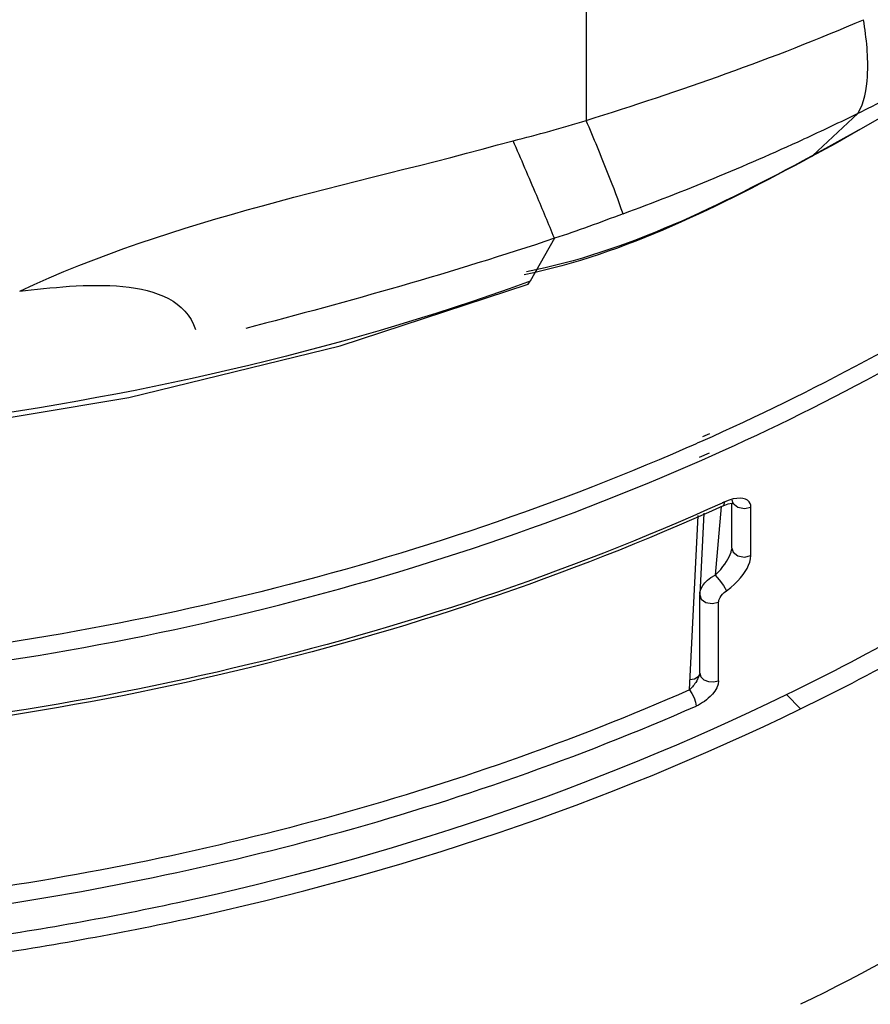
# Paper-space layout 'Sheet' of a CAD drawing. Header units: inches. Extents: x 0.2 to 10.8, y 0.2 to 8.3.
# Tile 394 of 545: x 7.789 to 7.928, y 4.079 to 4.239. Entities that reach past the tile are written whole.
import ezdxf

# ---------------------------------------------------------------- set-up
doc = ezdxf.new("R2010")
doc.units = ezdxf.units.IN
doc.header["$MEASUREMENT"] = 0
doc.layers.get('0').update_dxf_attribs({"lineweight": 5})

psp = doc.layouts.new('Sheet')

# ---------------------------------------------------------------- linework, layer by layer
at = {"color": 0, "linetype": 'ByBlock', "lineweight": -3}
for p, q in [((7.881556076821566, 4.272500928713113), (7.881537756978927, 4.223072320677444)), ((7.925753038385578, 4.224189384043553), (7.918412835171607, 4.217333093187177)), ((7.929688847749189, 4.22366047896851), (7.925818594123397, 4.221394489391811)), ((7.92596271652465, 4.221504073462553), (7.918412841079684, 4.217333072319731)), ((7.918413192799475, 4.21733250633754), (7.918193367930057, 4.217221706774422)), ((7.918413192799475, 4.21733250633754), (7.91819798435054, 4.217217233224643)), ((7.918215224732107, 4.217178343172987), (7.918413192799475, 4.21733250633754)), ((7.876357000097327, 4.203867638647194), (7.872433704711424, 4.196877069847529)), ((7.872433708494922, 4.196877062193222), (7.871960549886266, 4.196728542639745)), ((7.872433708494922, 4.196877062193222), (7.871974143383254, 4.196711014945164)), ((7.872063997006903, 4.196401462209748), (7.872434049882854, 4.196876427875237)), ((7.90160960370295, 4.172041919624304), (7.900480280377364, 4.171556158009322)), ((7.902018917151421, 4.171586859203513), (7.900900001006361, 4.17108569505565)), ((7.899945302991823, 4.168274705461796), (7.90158777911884, 4.168981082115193)), ((7.9003772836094, 4.167784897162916), (7.902009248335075, 4.168508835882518)), ((7.903502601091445, 4.160213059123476), (7.902517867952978, 4.149052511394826)), ((7.904094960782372, 4.160973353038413), (7.903662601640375, 4.160806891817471)), ((7.904094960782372, 4.160973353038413), (7.903681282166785, 4.16078621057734)), ((7.904820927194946, 4.161261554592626), (7.904094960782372, 4.160973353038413)), ((7.905228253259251, 4.160741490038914), (7.905545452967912, 4.160758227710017)), ((7.905228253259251, 4.153415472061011), (7.905228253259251, 4.160758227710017)), ((7.905228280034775, 4.161295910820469), (7.90541271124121, 4.160760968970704)), ((7.90541271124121, 4.160760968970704), (7.906204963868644, 4.160087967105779)), ((7.908330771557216, 4.152235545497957), (7.9083307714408, 4.160123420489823)), ((7.898342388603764, 4.130362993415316), (7.899767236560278, 4.158774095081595)), ((7.900679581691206, 4.159125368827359), (7.90001187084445, 4.145977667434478)), ((7.905228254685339, 4.153413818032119), (7.90521942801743, 4.153283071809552)), ((7.9000121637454, 4.145983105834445), (7.90000797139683, 4.145822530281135)), ((7.90000797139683, 4.145822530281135), (7.900260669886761, 4.145136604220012)), ((7.900009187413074, 4.133117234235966), (7.900009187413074, 4.145874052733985)), ((7.90308132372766, 4.131874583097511), (7.90308132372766, 4.144631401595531)), ((7.900009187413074, 4.133117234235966), (7.900002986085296, 4.133017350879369)), ((7.91415217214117, 4.129613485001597), (7.916421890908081, 4.127284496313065))]:
    psp.add_line(p, q, dxfattribs=at)
for points in [[(7.925818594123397, 4.221394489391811), (7.92203840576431, 4.219266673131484), (7.918214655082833, 4.217178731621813)], [(7.773637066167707, 4.172371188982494), (7.807077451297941, 4.177972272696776), (7.841499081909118, 4.186388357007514), (7.872063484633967, 4.19640191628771)], [(7.903841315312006, 4.160342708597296), (7.903947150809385, 4.160422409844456), (7.904094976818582, 4.160973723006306)], [(7.903841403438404, 4.160341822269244), (7.904647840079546, 4.160639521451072), (7.905228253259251, 4.160741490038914)], [(7.906567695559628, 4.161579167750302), (7.90604245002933, 4.161549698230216), (7.905465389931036, 4.161447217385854), (7.904820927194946, 4.161261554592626)], [(7.906204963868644, 4.160087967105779), (7.907275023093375, 4.159889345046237), (7.9083307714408, 4.160123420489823)], [(7.9083307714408, 4.160123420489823), (7.908304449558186, 4.160423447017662), (7.908217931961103, 4.160714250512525), (7.908054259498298, 4.160991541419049), (7.90780229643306, 4.161233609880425), (7.907461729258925, 4.161419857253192), (7.907045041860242, 4.161536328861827), (7.906567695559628, 4.161579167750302)], [(7.902517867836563, 4.149052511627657), (7.902997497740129, 4.149530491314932), (7.903419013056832, 4.149993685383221), (7.903784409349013, 4.150435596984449), (7.904099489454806, 4.150855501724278), (7.904372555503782, 4.151258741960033), (7.904610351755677, 4.151652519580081), (7.904815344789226, 4.152041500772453), (7.904984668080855, 4.152423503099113), (7.905114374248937, 4.152795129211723), (7.905202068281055, 4.153165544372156), (7.905219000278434, 4.153279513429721)], [(7.904356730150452, 4.146498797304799), (7.905057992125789, 4.147040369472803), (7.90567423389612, 4.147580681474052), (7.906208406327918, 4.14810943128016), (7.906669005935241, 4.148623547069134), (7.907068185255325, 4.149128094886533), (7.907415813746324, 4.149631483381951), (7.907715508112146, 4.150139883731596), (7.907963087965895, 4.150651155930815), (7.908152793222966, 4.15116172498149), (7.908281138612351, 4.151686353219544), (7.908330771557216, 4.152235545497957)], [(7.905228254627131, 4.153413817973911), (7.905448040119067, 4.1527709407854), (7.906204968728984, 4.152200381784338)], [(7.906204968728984, 4.152200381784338), (7.90727502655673, 4.152001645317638), (7.908330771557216, 4.152235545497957)], [(7.900012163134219, 4.145983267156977), (7.900038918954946, 4.146225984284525), (7.900128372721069, 4.14658869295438), (7.900284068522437, 4.146969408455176), (7.900518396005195, 4.147372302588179), (7.900848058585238, 4.14779700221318), (7.901287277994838, 4.148232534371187), (7.901843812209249, 4.148659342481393), (7.902517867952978, 4.149052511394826)], [(7.902517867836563, 4.149052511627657), (7.903177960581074, 4.148305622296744), (7.903872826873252, 4.147340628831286), (7.90435673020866, 4.146498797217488)], [(7.90308132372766, 4.144631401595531), (7.90309632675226, 4.144808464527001), (7.903141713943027, 4.144997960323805), (7.903220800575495, 4.1452042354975), (7.903339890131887, 4.145430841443), (7.903507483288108, 4.145679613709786), (7.903730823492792, 4.145946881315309), (7.904013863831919, 4.146224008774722), (7.904356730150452, 4.146498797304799)], [(7.900260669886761, 4.145136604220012), (7.90101489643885, 4.144597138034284), (7.902054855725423, 4.144410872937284), (7.90308132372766, 4.144631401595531)], [(7.900002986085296, 4.133017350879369), (7.899939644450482, 4.13273104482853), (7.899822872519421, 4.132422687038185), (7.899673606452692, 4.132116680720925), (7.899514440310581, 4.131837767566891), (7.899361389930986, 4.131597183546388), (7.89921731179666, 4.13138847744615), (7.899080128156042, 4.131202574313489), (7.898946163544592, 4.131031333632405), (7.89881068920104, 4.130867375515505), (7.898668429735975, 4.13070433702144), (7.898513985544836, 4.130537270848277), (7.898342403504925, 4.130363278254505)], [(7.900003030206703, 4.133017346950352), (7.899748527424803, 4.132496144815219), (7.89917747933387, 4.132131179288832), (7.898424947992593, 4.132008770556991)], [(7.900009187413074, 4.133117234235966), (7.900165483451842, 4.132517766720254), (7.900664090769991, 4.132020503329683), (7.90141237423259, 4.131717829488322), (7.902271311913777, 4.131665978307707), (7.90308132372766, 4.131874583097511)], [(7.90308132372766, 4.131874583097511), (7.902996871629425, 4.131296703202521), (7.902770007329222, 4.130715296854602), (7.902448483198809, 4.130171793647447), (7.902087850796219, 4.129701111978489), (7.901734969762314, 4.129317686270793), (7.901402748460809, 4.129004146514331), (7.901088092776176, 4.12874009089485), (7.900782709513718, 4.128509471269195), (7.900475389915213, 4.128299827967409), (7.900153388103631, 4.12810211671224), (7.899803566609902, 4.127911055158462), (7.899413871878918, 4.127726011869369)], [(7.898342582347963, 4.130363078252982), (7.898751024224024, 4.129796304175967), (7.899098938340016, 4.129094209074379), (7.899331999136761, 4.128366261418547), (7.899413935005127, 4.127725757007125)]]:
    psp.add_lwpolyline(points, dxfattribs=at)
for centre, radius, start, end in [((7.740594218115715, 4.605507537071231), 0.4239220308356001, 290.2798028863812, 294.5774996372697), ((7.753097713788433, 4.46338580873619), 0.3736828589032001, 295.9168474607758, 302.484969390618)]:
    psp.add_arc(centre, radius, start, end, dxfattribs=at)
for points in [[(7.881537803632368, 4.223072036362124), (7.896815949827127, 4.227839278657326), (7.911968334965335, 4.233129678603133), (7.92667136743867, 4.23945179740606)], [(7.789326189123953, 4.195268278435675), (7.814652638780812, 4.207181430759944), (7.842666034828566, 4.212293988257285), (7.869642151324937, 4.219753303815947)], [(7.918215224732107, 4.217178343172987), (7.903367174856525, 4.209190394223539), (7.887956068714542, 4.201328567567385), (7.871443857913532, 4.197919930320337)], [(7.91819798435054, 4.217217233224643), (7.903489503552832, 4.209338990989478), (7.888185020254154, 4.201602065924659), (7.871806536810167, 4.198415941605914)], [(7.876357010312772, 4.20386761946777), (7.859830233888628, 4.198314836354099), (7.843020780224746, 4.193603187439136), (7.826147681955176, 4.189213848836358)], [(7.902009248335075, 4.168508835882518), (7.921513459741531, 4.177212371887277), (7.940412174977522, 4.187501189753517), (7.958128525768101, 4.199430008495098)], [(7.953937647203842, 4.199978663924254), (7.937466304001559, 4.189126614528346), (7.920008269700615, 4.179677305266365), (7.902018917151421, 4.171586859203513)], [(7.789326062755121, 4.195268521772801), (7.799025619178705, 4.196360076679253), (7.814850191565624, 4.198283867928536), (7.817934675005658, 4.189023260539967)], [(7.871974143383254, 4.196711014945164), (7.840354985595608, 4.185308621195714), (7.807171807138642, 4.177826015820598), (7.773831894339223, 4.173555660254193)], [(7.897748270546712, 4.169695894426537), (7.851829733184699, 4.149680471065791), (7.801746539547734, 4.137949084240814), (7.751828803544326, 4.133783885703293)], [(7.745057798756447, 4.130442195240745), (7.79817834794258, 4.134131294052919), (7.851655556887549, 4.146300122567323), (7.9003772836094, 4.167784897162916)], [(7.903681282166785, 4.16078621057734), (7.852773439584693, 4.13779092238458), (7.796482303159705, 4.125077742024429), (7.740724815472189, 4.121687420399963)], [(7.903841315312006, 4.160342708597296), (7.852911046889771, 4.137267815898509), (7.796564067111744, 4.124507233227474), (7.740753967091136, 4.121104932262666)], [(7.91415217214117, 4.129613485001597), (7.928181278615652, 4.136449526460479), (7.941833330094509, 4.144141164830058), (7.954877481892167, 4.152708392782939)], [(7.898342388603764, 4.130362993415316), (7.859969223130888, 4.113559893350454), (7.818703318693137, 4.102576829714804), (7.777191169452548, 4.096956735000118)], [(7.777983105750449, 4.094185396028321), (7.81959143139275, 4.09985332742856), (7.860947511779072, 4.110882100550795), (7.899413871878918, 4.127726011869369)], [(7.976284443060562, 4.115749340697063), (7.957666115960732, 4.101609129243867), (7.937438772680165, 4.089442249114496), (7.916421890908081, 4.079201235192)]]:
    psp.add_open_spline(points, degree=3, dxfattribs=at)
for points, knots in [([(7.925753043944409, 4.224189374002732), (7.926836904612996, 4.225957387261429), (7.927692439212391, 4.231303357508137), (7.92716243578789, 4.236405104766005), (7.926671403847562, 4.239451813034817)], [0, 0, 0, 0, 0.4019123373, 1, 1, 1, 1]), ([(7.931326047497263, 4.22699480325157), (7.930402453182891, 4.226517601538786), (7.928549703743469, 4.225572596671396), (7.92668707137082, 4.224647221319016), (7.925753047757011, 4.224189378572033)], [0, 0, 0, 0, 0.4998529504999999, 1, 1, 1, 1]), ([(7.869642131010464, 4.21975385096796), (7.87163584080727, 4.22023953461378), (7.875617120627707, 4.221292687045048), (7.879564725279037, 4.222463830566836), (7.88153830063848, 4.223072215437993)], [0, 0, 0, 0, 0.4983964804, 1, 1, 1, 1]), ([(7.887527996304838, 4.207864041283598), (7.886785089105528, 4.210029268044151), (7.884833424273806, 4.215119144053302), (7.882762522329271, 4.22015901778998), (7.881537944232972, 4.223071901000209)], [0, 0, 0, 0, 0.4201046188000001, 1, 1, 1, 1]), ([(7.925753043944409, 4.224189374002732), (7.924289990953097, 4.223471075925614), (7.921352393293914, 4.222053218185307), (7.918396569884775, 4.220673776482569), (7.916913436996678, 4.219993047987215)], [0, 0, 0, 0, 0.4996899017, 1, 1, 1, 1]), ([(7.876357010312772, 4.20386761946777), (7.875417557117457, 4.206192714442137), (7.873201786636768, 4.211497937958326), (7.870932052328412, 4.216780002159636), (7.869642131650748, 4.219753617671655)], [0, 0, 0, 0, 0.4361961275, 1, 1, 1, 1]), ([(7.887527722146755, 4.207863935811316), (7.885680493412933, 4.207153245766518), (7.881975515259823, 4.2057683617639), (7.878235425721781, 4.204480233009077), (7.876357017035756, 4.203867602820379)], [0, 0, 0, 0, 0.5004347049, 1, 1, 1, 1]), ([(7.900900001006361, 4.17108569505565), (7.900376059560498, 4.170851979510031), (7.899326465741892, 4.170386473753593), (7.898274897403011, 4.169925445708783), (7.897748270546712, 4.169695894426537)], [0, 0, 0, 0, 0.4996616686, 1, 1, 1, 1]), ([(7.779344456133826, 4.089448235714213), (7.791317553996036, 4.091113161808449), (7.837598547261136, 4.09928172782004), (7.882773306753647, 4.114323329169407), (7.91415217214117, 4.129613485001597)], [0, 0, 0, 0, 0.2572296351, 1, 1, 1, 1]), ([(7.780138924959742, 4.086676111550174), (7.792243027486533, 4.088359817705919), (7.839030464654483, 4.096619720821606), (7.884699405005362, 4.11182690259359), (7.916421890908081, 4.127284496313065)], [0, 0, 0, 0, 0.2572291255, 1, 1, 1, 1]), ([(7.772877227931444, 4.025764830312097), (7.792824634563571, 4.028385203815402), (7.866748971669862, 4.04283464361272), (7.938182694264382, 4.076801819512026), (7.979564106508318, 4.113492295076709)], [0, 0, 0, 0, 0.2667441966, 1, 1, 1, 1])]:
    psp.add_open_spline(points, degree=3, knots=knots, dxfattribs=at)

doc.saveas('drawing.dxf')
